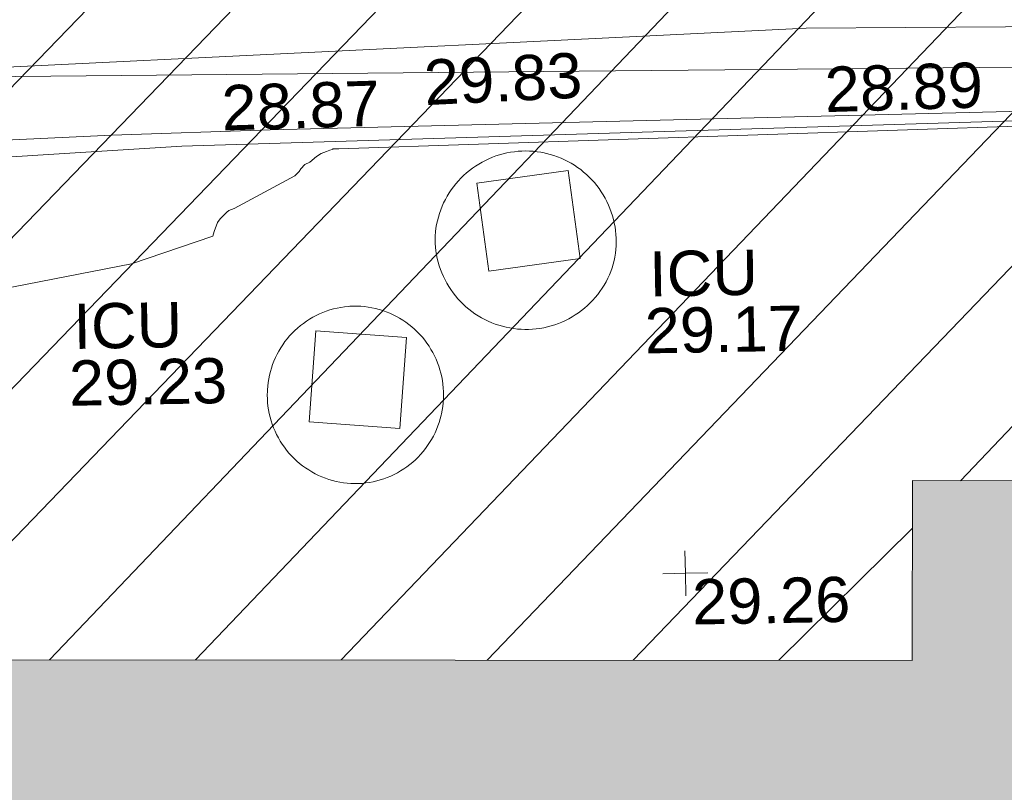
# Model space of a CAD drawing. Header units: millimetres. Extents: x -287732 to 520720, y -103372 to 287754.
# Tile 266 of 380: x 39645 to 47804, y 163575 to 169980. Entities that reach past the tile are written whole.
import ezdxf

# ---------------------------------------------------------------- set-up
doc = ezdxf.new("R2010")
doc.units = ezdxf.units.MM
doc.linetypes.add('IMPORT-HIDDEN2 _3_', pattern=[4762.5, 3175, -1587.5])
doc.linetypes.add('IMPORT-UG_ELEC_STREET LIGHTING_QLB2 _2_', pattern=[2700, 1500, -300.0000000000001, 0, -250, 150, -300.0000000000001, 0, -200])
for name, color, linetype, lineweight, true_color in [('00_UAV_LEVEL_SPOT', 7, 'Continuous', 9, 0x666666), ('00_UAV_SERV_IC', 5, 'Continuous', 9, 0x0000ff), ('00_UAV_SLOPE_BOTTOM', 30, 'Continuous', 9, 0xff7f00), ('00_UAV_SLOPE_TOP', 40, 'Continuous', 9, 0xffbf00), ('00_UAV_WALL_RETAINING', 7, 'Continuous', 9, 0x7c00a5), ('01_DTM_CONTOUR_MNR', 7, 'Continuous', 9, 0xa5a552), ('12333-PUM-2D-U-0001-C01 - Rev2_REVIT IMPORT_dwg', 7, 'Continuous', 9, 0x767676), ('A_RHA_Line', 7, 'Continuous', 9, 0x00a600), ('PUM-CHAMBER EXTENTS', 6, 'IMPORT-HIDDEN2 _3_', 9, 0xff00ff)]:
    doc.layers.add(name, color=color, linetype=linetype, lineweight=lineweight, true_color=true_color)
doc.layers.add('A_RHA_Detail', color=7, linetype='Continuous', lineweight=9)
doc.styles.add('Swis721 Lt BT_2', font='swissl.ttf', dxfattribs={"height": 375})

# ---------------------------------------------------------------- blocks, each defined once
blk = doc.blocks.new('12333-PUM-2D-U-0001-C01 - Rev2_REVIT IMPORT_dwg_UAV-2077255-Site Location Plan Proposed')
at = {"layer": '00_UAV_LEVEL_SPOT', "color": 254, "true_color": 0xcccccc, "flags": 128}
for points in [[(500.0000000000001, 0), (0, 0), (0, 500.0000000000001)], [(0, -500.0000000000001), (0, 0), (-500.0000000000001, 0)]]:
    blk.add_lwpolyline(points, dxfattribs=at)
blk = doc.blocks.new('12333-PUM-2D-U-0001-C01 - Rev2_REVIT IMPORT_dwg_MGS62954_T2_Galway_ITM_3d_Rev1-2077680-Site Location Plan Proposed')
at = {"layer": '00_UAV_SERV_IC', "color": 254, "true_color": 0xcccccc, "flags": 128}
for points in [[(533948416.1300001, 725722533.3095), (533948328.1300001, 725723263.3095), (533949086.9822654, 725723354.7875812), (533949174.9822654, 725722624.7875814)], [(533946974.1300001, 725722062.3095001), (533947725.1300001, 725721994.3095), (533947656.9651702, 725721241.4890991), (533946905.9651701, 725721309.4890991)]]:
    blk.add_lwpolyline(points, close=True, dxfattribs=at)
at = {"layer": '00_UAV_SLOPE_BOTTOM', "color": 254, "true_color": 0xcccccc, "flags": 128}
blk.add_lwpolyline([(533926095.5020001, 725721780.4730002), (533931024.3664668, 725722620.0286993), (533932911.5020001, 725722941.4730003), (533935991.5456952, 725723126.6943834), (533938648.502, 725723286.473), (533940984.2737063, 725723391.6327262), (533945889.5020001, 725723612.4730002), (533945979.1114188, 725723613.6384678), (533950978.6612934, 725723678.6630307), (533955423.5020001, 725723736.4730002), (533955977.917982, 725723717.0541885), (533958535.502, 725723627.4730002), (533959361.3967623, 725723508.1642195)], dxfattribs=at)
at = {"layer": '00_UAV_SLOPE_TOP', "color": 254, "true_color": 0xcccccc, "flags": 128}
blk.add_lwpolyline([(533959376.39128, 725724332.1499835), (533959212.5020001, 725724352.4730002), (533958411.5020001, 725724424.4729999), (533954383.5630055, 725724466.2303815), (533951080.5020001, 725724500.4729999), (533949388.2626512, 725724447.9470867), (533944396.3173795, 725724293.000634), (533942478.5020003, 725724233.4729999), (533939406.0361749, 725724045.2793543), (533934968.5020002, 725723773.4730002), (533934422.3101888, 725723688.8743863), (533929874.5020001, 725722984.473), (533929489.4098271, 725722896.1729335), (533926167.502, 725722134.4730002)], dxfattribs=at)
at = {"layer": '00_UAV_WALL_RETAINING', "color": 254, "true_color": 0xcccccc, "flags": 128}
blk.add_lwpolyline([(533947976.13, 725722834.3095), (533947979.3598617, 725722865.596835), (533947983.897068, 725722896.7214733), (533947989.733659, 725722927.6288116), (533947996.8593951, 725722958.2646273), (533948005.2617756, 725722988.5751758), (533948014.92606, 725723018.5072818), (533948025.8352935, 725723048.0084335), (533948037.9703378, 725723077.0268767), (533948051.3099039, 725723105.5117028), (533948065.8305896, 725723133.4129398), (533948081.5069208, 725723160.6816397), (533948098.3113958, 725723187.2699633), (533948116.2145339, 725723213.1312664), (533948135.1849269, 725723238.2201788), (533948155.1892942, 725723262.4926865), (533948176.1925413, 725723285.9062072), (533948198.1578216, 725723308.4196657), (533948221.0466003, 725723329.9935653), (533948244.8187229, 725723350.5900587), (533948269.432485, 725723370.1730119), (533948294.8447054, 725723388.7080704), (533948321.0108028, 725723406.1627171), (533948347.8848728, 725723422.5063306), (533948375.4197692, 725723437.7102388), (533948403.5671864, 725723451.7477686), (533948432.2777442, 725723464.5942941), (533948461.5010746, 725723476.2272772), (533948491.1859101, 725723486.6263102), (533948521.2801732, 725723495.7731497), (533948551.7310685, 725723503.6517489), (533948582.4851744, 725723510.2482861), (533948613.4885382, 725723515.5511886), (533948644.6867695, 725723519.5511537), (533948676.0251355, 725723522.2411635), (533948707.4486583, 725723523.6164993), (533948738.9022106, 725723523.6747482), (533948770.330612, 725723522.4158078), (533948801.6787263, 725723519.8418869), (533948832.8915586, 725723515.957501), (533948863.9143505, 725723510.7694649), (533948881.1300001, 725723507.3095001), (533948911.748338, 725723500.109033), (533948942.0382942, 725723491.6327192), (533948971.94673, 725723481.8954289), (533949001.4211752, 725723470.9142447), (533949030.4099223, 725723458.7084308), (533949058.8621148, 725723445.299401), (533949086.727838, 725723430.710679), (533949113.9582061, 725723414.9678583), (533949140.5054476, 725723398.0985575), (533949166.3229895, 725723380.1323708), (533949191.3655393, 725723361.100817), (533949215.5891639, 725723341.0372839), (533949238.9513667, 725723319.9769697), (533949261.4111623, 725723297.9568217), (533949282.9291488, 725723275.0154704), (533949303.4675764, 725723251.1931628), (533949322.9904134, 725723226.5316913), (533949341.4634104, 725723201.0743207), (533949358.8541594, 725723174.8657116), (533949375.1321511, 725723147.9518429), (533949390.2688286, 725723120.3799306), (533949404.2376365, 725723092.1983454), (533949417.0140692, 725723063.4565275), (533949428.5757124, 725723034.2048992), (533949438.902283, 725723004.4947783), (533949447.9756648, 725722974.3782864), (533949455.7799398, 725722943.9082578), (533949462.3014168, 725722913.1381477), (533949467.5286549, 725722882.121937), (533949471.4524837, 725722850.9140389), (533949474.0660196, 725722819.5692023), (533949475.3646773, 725722788.142417), (533949475.3461787, 725722756.6888163), (533949474.0105563, 725722725.2635803), (533949471.3601532, 725722693.9218398), (533949467.399619, 725722662.7185786), (533949462.135902, 725722631.7085377), (533949456.1300001, 725722603.3095), (533949447.3517362, 725722573.0076097), (533949437.3122607, 725722543.099895), (533949426.0291867, 725722513.6388241), (533949413.5223082, 725722484.6760817), (533949399.8135665, 725722456.2624781), (533949384.9270114, 725722428.4478606), (533949368.8887591, 725722401.2810255), (533949351.7269461, 725722374.8096328), (533949333.4716801, 725722349.0801219), (533949314.1549869, 725722324.1376314), (533949293.8107547, 725722300.0259188), (533949272.4746741, 725722276.7872845), (533949250.1841759, 725722254.4624966), (533949226.9783652, 725722233.0907207), (533949202.8979527, 725722212.7094496), (533949177.9851839, 725722193.3544395), (533949152.2837641, 725722175.0596458), (533949125.8387823, 725722157.8571632), (533949098.6966321, 725722141.7771711), (533949070.9049301, 725722126.8478792), (533949042.512432, 725722113.0954784), (533949013.5689483, 725722100.5440954), (533948984.1252556, 725722089.2157493), (533948954.2330081, 725722079.1303139), (533948923.9446472, 725722070.3054826), (533948893.3133084, 725722062.7567372), (533948862.39273, 725722056.4973208), (533948831.2371572, 725722051.5382138), (533948799.9012471, 725722047.8881171), (533948768.4399737, 725722045.5534339), (533948736.9085308, 725722044.53826), (533948705.3622354, 725722044.8443763), (533948676.1300001, 725722046.3095001), (533948644.7111896, 725722049.1592035), (533948613.4392719, 725722053.3220904), (533948582.3691086, 725722058.7908578), (533948551.5552073, 725722065.5559114), (533948521.051626, 725722073.6053834), (533948490.9118786, 725722082.925152), (533948461.1888402, 725722093.4988672), (533948431.9346551, 725722105.3079789), (533948403.2006453, 725722118.3317705), (533948375.0372198, 725722132.5473932), (533948347.4937868, 725722147.9299082), (533948320.6186673, 725722164.4523294), (533948294.4590088, 725722182.0856712), (533948269.0607044, 725722200.798998), (533948244.4683115, 725722220.5594807), (533948220.7249735, 725722241.3324525), (533948197.8723444, 725722263.081471), (533948175.950515, 725722285.7683805), (533948154.9979438, 725722309.3533806), (533948135.0513892, 725722333.7950953), (533948116.1458437, 725722359.0506455), (533948098.3144743, 725722385.0757245), (533948081.5885633, 725722411.8246753), (533948065.9974535, 725722439.2505709), (533948051.5684971, 725722467.3052976), (533948038.3270073, 725722495.9396373), (533948026.2962144, 725722525.1033559), (533948015.4972242, 725722554.7452903), (533948005.948982, 725722584.8134387), (533947997.6682385, 725722615.2550509), (533947990.6695211, 725722646.016722), (533947984.9651078, 725722677.0444859), (533947980.5650062, 725722708.2839093), (533947977.4769355, 725722739.6801876), (533947975.7063132, 725722771.1782408), (533947975.2562456, 725722802.722811), (533947976.1275223, 725722834.2585579)], dxfattribs=at)
blk.add_lwpolyline([(533947258.1300001, 725722262.3095), (533947288.9518706, 725722262.8685484), (533947319.7701157, 725722262.1364202), (533947350.5306697, 725722260.1144003), (533947381.1795679, 725722256.8060354), (533947411.6630419, 725722252.2171303), (533947441.9276134, 725722246.3557346), (533947471.920188, 725722239.232132), (533947501.5881484, 725722230.8588192), (533947530.8794469, 725722221.2504858), (533947559.7426969, 725722210.4239886), (533947588.1272622, 725722198.3983203), (533947615.9833469, 725722185.1945784), (533947643.2620814, 725722170.835927), (533947669.9156101, 725722155.3475552), (533947695.8971733, 725722138.756636), (533947721.1611908, 725722121.0922743), (533947745.6633407, 725722102.3854604), (533947769.3606381, 725722082.6690118), (533947792.2115098, 725722061.9775183), (533947814.1758673, 725722040.3472792), (533947835.2151781, 725722017.8162419), (533947855.2925319, 725721994.4239333), (533947874.3727064, 725721970.2113913), (533947892.4222282, 725721945.221093), (533947909.4094324, 725721919.4968802), (533947925.3045178, 725721893.0838815), (533947940.0795988, 725721866.028434), (533947953.7087551, 725721838.378003), (533947966.1680762, 725721810.181096), (533947977.4357048, 725721781.4871806), (533947987.491873, 725721752.3465949), (533947996.3189394, 725721722.8104622), (533948003.9014179, 725721692.9305983), (533948010.2260065, 725721662.7594233), (533948015.2816098, 725721632.3498667), (533948019.0593582, 725721601.755278), (533948021.5526247, 725721571.0293301), (533948022.7570349, 725721540.2259272), (533948022.670476, 725721509.3991086), (533948021.2930999, 725721478.602955), (533948018.6273229, 725721447.8914932), (533948014.6778217, 725721417.3186021), (533948009.4515251, 725721386.9379163), (533948002.9576017, 725721356.8027341), (533948000.1300001, 725721345.3095002), (533947991.9010361, 725721315.6011778), (533947982.435235, 725721286.2635086), (533947971.7492028, 725721257.3479598), (533947959.8616868, 725721228.9052595), (533947946.7935414, 725721200.9853057), (533947932.5676925, 725721173.6370796), (533947917.2090973, 725721146.9085593), (533947900.7447, 725721120.8466357), (533947883.2033848, 725721095.4970301), (533947864.6159248, 725721070.9042146), (533947845.014929, 725721047.1113333), (533947824.4347842, 725721024.1601267), (533947802.9115949, 725721002.0908593), (533947780.48312, 725720980.942248), (533947757.1887068, 725720960.7513949), (533947733.0692216, 725720941.553721), (533947708.1669781, 725720923.3829062), (533947682.5256635, 725720906.2708278), (533947656.1902611, 725720890.2475065), (533947629.2069722, 725720875.3410528), (533947601.6231349, 725720861.5776174), (533947573.4871404, 725720848.9813457), (533947544.8483487, 725720837.5743364), (533947515.7570023, 725720827.3766012), (533947486.2641371, 725720818.4060303), (533947456.4214936, 725720810.6783612), (533947426.281426, 725720804.2071509), (533947395.89681, 725720799.0037516), (533947365.320951, 725720795.0772923), (533947334.607489, 725720792.4346615), (533947303.8103063, 725720791.080495), (533947272.9834309, 725720791.0171683), (533947242.1809444, 725720792.244793), (533947210.4258977, 725720795.3719134), (533947179.8769684, 725720799.7173951), (533947149.5368058, 725720805.3383213), (533947119.4586368, 725720812.2248311), (533947089.6952282, 725720820.3648435), (533947060.2987956, 725720829.7440779), (533947031.3209105, 725720840.3460796), (533947002.8124093, 725720852.1522496), (533946974.8233061, 725720865.1418757), (533946947.4027033, 725720879.2921697), (533946920.5987058, 725720894.5783073), (533946894.4583369, 725720910.973471), (533946869.0274559, 725720928.4488987), (533946844.3506769, 725720946.9739319), (533946820.4712916, 725720966.5160723), (533946797.4311925, 725720987.0410352), (533946775.2707996, 725721008.5128136), (533946754.02899, 725721030.8937387), (533946733.7430289, 725721054.1445465), (533946714.4485047, 725721078.2244474), (533946696.1792668, 725721103.0911967), (533946678.9673656, 725721128.7011701), (533946662.8429964, 725721155.0094388), (533946647.834447, 725721181.969849), (533946633.9680474, 725721209.5351034), (533946621.2681242, 725721237.6568428), (533946609.7569569, 725721266.2857323), (533946599.4547405, 725721295.3715469), (533946590.3795484, 725721324.8632605), (533946582.5473014, 725721354.7091348), (533946575.9717404, 725721384.856809), (533946570.6644007, 725721415.2533947), (533946566.6345933, 725721445.8455659), (533946563.889388, 725721476.5796535), (533946562.4336007, 725721507.401739), (533946562.2697852, 725721538.2577503), (533946563.3982292, 725721569.0935559), (533946564.13, 725721580.3095001), (533946567.0177568, 725721611.0305213), (533946571.1894432, 725721641.6036681), (533946576.6377411, 725721671.9753052), (533946583.3530919, 725721702.0921499), (533946591.3237149, 725721731.9013678), (533946600.5356265, 725721761.3506624), (533946610.9726666, 725721790.3883703), (533946622.6165243, 725721818.9635493), (533946635.4467727, 725721847.0260692), (533946649.4409032, 725721874.526698), (533946664.5743653, 725721901.4171906), (533946680.8206097, 725721927.6503726), (533946698.1511353, 725721953.1802211), (533946716.5355378, 725721977.9619485), (533946735.9415652, 725722001.9520795), (533946756.3351727, 725722025.1085268), (533946777.6805829, 725722047.3906666), (533946799.9403486, 725722068.7594079), (533946823.0754188, 725722089.177263), (533946847.0452068, 725722108.6084121), (533946871.8076612, 725722127.018766), (533946897.3193402, 725722144.3760271), (533946923.5354878, 725722160.6497447), (533946950.410112, 725722175.8113691), (533946977.8960655, 725722189.8343017), (533947005.9451286, 725722202.6939416), (533947034.5080939, 725722214.3677285), (533947063.5348519, 725722224.8351828), (533947092.97448, 725722234.0779407), (533947122.7753311, 725722242.0797876), (533947152.8851244, 725722248.8266854), (533947183.2510372, 725722254.3067976), (533947213.819797, 725722258.5105104), (533947244.5377762, 725722261.4304492)], close=True, dxfattribs=at)
at = {"layer": '01_DTM_CONTOUR_MNR', "color": 254, "true_color": 0xcccccc, "flags": 128}
for points in [[(533940689.3989756, 725721803.3353262), (533945457.5758684, 725722644.4815688), (533946135.0029174, 725722864.0209684), (533946146.4343144, 725722900.1600864), (533946175.1538461, 725722976.7362639), (533946197.6591173, 725723005.8019747), (533946213.6598168, 725723022.204011), (533946254.2187502, 725723059.9553573), (533946271.6991309, 725723072.6565634), (533946313.9843155, 725723089.3175075), (533946821.0726117, 725723350.8807355), (533946858.1213336, 725723385.8978397), (533946871.9263262, 725723408.2343167), (533946907.7917944, 725723442.6297941), (533946949.1668699, 725723461.9941496), (533947004.0735503, 725723507.8765913), (533947044.3431349, 725723531.1894248), (533947089.6006704, 725723549.3198105), (533947116.1639415, 725723558.7155766), (533947155.5390009, 725723568.1255479), (533947139.5039685, 725723569.1071429), (533947157.6785715, 725723569.1071429), (533947192.1458439, 725723568.8796049), (533952980.8140597, 725723659.667529)], [(533955092.5727944, 725723797.337483), (533946624.9725484, 725723736.0357552), (533945311.136018, 725723715.2479968), (533939712.2363847, 725723550.7055357)], [(533959310.2695957, 725720698.6002264), (533958710.4133758, 725723813.130792), (533958479.7215033, 725723996.3077878), (533956834.8374403, 725724061.76905), (533953111.8362012, 725724144.1945825), (533949192.5206046, 725724176.3281962), (533942480.0000001, 725724230), (533943440.0000002, 725725470.0000001), (533942986.1934584, 725727467.9160714), (533942510.0000001, 725728500)]]:
    blk.add_lwpolyline(points, dxfattribs=at)
at = {"xscale": 0.375, "yscale": 0.375, "zscale": 0.375}
blk.add_blockref('12333-PUM-2D-U-0001-C01 - Rev2_REVIT IMPORT_dwg_UAV-2077255-Site Location Plan Proposed', (533950000.0000001, 725720000), dxfattribs=at)
at = {"layer": '00_UAV_LEVEL_SPOT', "insert": (533950051.8765643, 725719949.1441548), "char_height": 375, "width": 1495.902363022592, "attachment_point": 1, "line_spacing_factor": 1.005061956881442, "style": 'Swis721 Lt BT_2'}
blk.add_mtext('29.26', dxfattribs=at)
at = {"layer": '00_UAV_SERV_IC', "color": 251, "true_color": 0x666666, "char_height": 375, "attachment_point": 1, "line_spacing_factor": 1.005061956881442, "style": 'Swis721 Lt BT_2'}
for s, insert, width in [('ICU', (533949743.0098774, 725722673.7538975), 1021.012723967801), ('ICU', (533944965.9723418, 725722322.8035164), 1021.012723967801), ('29.17', (533949698.1817269, 725722203.3748966), 1495.902363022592), ('29.23', (533944921.1441912, 725721852.4245156), 1495.902363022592)]:
    blk.add_mtext(s, dxfattribs=dict(at, insert=insert, width=width))
at = {"layer": '00_UAV_SLOPE_BOTTOM', "color": 251, "true_color": 0x666666, "char_height": 375, "width": 1495.902363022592, "attachment_point": 1, "line_spacing_factor": 1.005061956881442, "style": 'Swis721 Lt BT_2'}
for s, insert, rotation in [('28.89', (533951222.1996983, 725724177.1020037), 0.7451516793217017), ('28.87', (533946222.6498236, 725724112.0774405), 0.7451516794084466)]:
    blk.add_mtext(s, dxfattribs=dict(at, insert=insert, rotation=rotation))
at = {"layer": '00_UAV_SLOPE_TOP', "color": 251, "true_color": 0x666666, "insert": (533947899.9968909, 725724292.805297), "char_height": 375, "width": 1495.902363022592, "attachment_point": 1, "rotation": 1.77784969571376, "line_spacing_factor": 1.005061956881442, "style": 'Swis721 Lt BT_2'}
blk.add_mtext('29.83', dxfattribs=at)
blk = doc.blocks.new('12333-PUM-2D-U-0001-C01 - Rev2_REVIT IMPORT_dwg-1620468-Site Location Plan Proposed')
at = {"layer": 'PUM-CHAMBER EXTENTS', "true_color": 0xfff4d4}
h = blk.add_hatch(dxfattribs=at)
h.set_pattern_fill('FP_14', style=0, pattern_type=2)
h.set_pattern_definition([(45, (-533641079.65, -725615854.3560001), (-618.7184335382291, 618.7184335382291), [])])
h.paths.add_polyline_path([(351699.7223387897, 60394.56140982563), (351708.9931529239, 60906.25732130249), (352393.2163071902, 60898.13015708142), (353041.6677554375, 66223.39089351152), (353206.9931679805, 73966.25732118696), (353982.8594361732, 73952.71452510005), (354317.3501528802, 76699.64382133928), (358888.3501528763, 76111.64382135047), (361222.350152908, 86809.64382132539), (361563.3501529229, 88895.64382133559), (363078.3501529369, 90435.64382137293), (363904.3501529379, 101867.6438212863), (365385.1266995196, 110525.3932341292), (365230.9820148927, 110551.7047199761), (365498.4008083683, 111226.8875165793), (365470.0968050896, 111952.5482150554), (365624.7061381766, 111926.1574136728), (366051.3501529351, 114420.6438213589), (364898.3501528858, 114331.6438213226), (360524.3501529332, 111561.643821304), (356416.7002318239, 111258.678218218), (357929.2858412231, 111182.0907012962), (360544.5530249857, 111349.5624075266), (360546.5568067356, 111049.5690885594), (355314.0187962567, 111014.6190039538), (355309.6134037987, 111177.0234435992), (355277.3501528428, 111174.6438213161), (352644.3501529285, 114141.6438213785), (338239.8330883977, 112460.2766464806), (329804.3501528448, 111555.6438213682), (319532.3501528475, 110592.6438213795), (310517.3501528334, 109863.6438213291), (302620.3501528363, 109581.6438213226), (295825.3501529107, 109566.6438213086), (279813.350152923, 106549.6438213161), (276140.8366145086, 103581.1872824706), (276061.814112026, 103425.8629484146), (271406.8224872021, 105468.1551963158), (271509.3894614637, 105701.9358727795), (267649.3501529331, 107463.6438213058), (260223.350152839, 100640.6438213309), (259796.3501529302, 72682.64382134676), (269496.3501528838, 64316.64382130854), (273776.3501529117, 63665.64382135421), (309011.3501528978, 62955.64382139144), (311037.3501528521, 62074.6438213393), (338250.4136490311, 60841.37633496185), (351699.5658924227, 60394.56660730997)])
h.paths.add_polyline_path([(268358.9909750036, 65556.86419187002), (264596.4920611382, 69167.41490751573), (264804.2082447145, 69383.87273540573), (266581.5988270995, 67470.36930634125), (268566.7072650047, 65773.32227584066), (268393.5501527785, 65592.87780161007)])
h.paths.add_polyline_path([(332379.8871528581, 67575.85382149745), (302320.8871528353, 68122.85382142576), (302332.4158496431, 68783.33241919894), (280169.8095181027, 69186.63780598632), (280330.3604934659, 78384.59702432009), (275960.0958838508, 78464.13017966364), (276108.0612945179, 86595.19465455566), (280450.151176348, 86519.40319374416), (280756.2778082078, 103341.6855813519), (302910.5740271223, 102938.5317815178), (302920.972094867, 103534.2366836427), (310787.9439886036, 103391.077438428), (310815.0515439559, 104880.7045066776), (318228.828162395, 104745.7919744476), (318301.0448391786, 108714.2766025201), (322633.8020448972, 108635.4310593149), (322539.6341878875, 103240.5581443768), (349750.1643799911, 102745.3933022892), (349310.9351529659, 74176.4228213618), (332506.0083566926, 74506.52523825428), (332420.0679097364, 69783.88557772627)])
h.paths.add_polyline_path([(262373.7501529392, 72788.24382127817), (262335.6501529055, 75226.64382126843), (265345.5501529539, 75226.64382127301), (265383.6501528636, 72864.44382129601), (265304.282726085, 72862.43451935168)])
h.paths.add_polyline_path([(261383.1501529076, 75912.44382133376), (261459.3501528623, 80789.24382130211), (267517.2501529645, 80713.04382131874), (267441.0501529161, 75836.24382126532), (261504.349508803, 75910.91930113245)])
h.paths.add_polyline_path([(302573.8228673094, 78329.5292630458), (302592.4407276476, 78963.90062831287), (306343.567266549, 78898.43991812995), (306598.9518629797, 91613.856582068), (302817.47857218, 91689.80612071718), (302824.7189976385, 92271.11380375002), (296640.3411529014, 92395.32482125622), (296360.3411528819, 78454.32482147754), (302538.3452618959, 78330.24181806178)])
h.paths.add_polyline_path([(261840.3501529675, 80865.44382132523), (261687.9501528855, 92981.24382128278), (264050.1501528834, 92981.2438213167), (264202.5501529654, 80865.44382135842), (262112.9041611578, 80865.44382132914)])
h.paths.add_polyline_path([(274664.4282881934, 104261.9875886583), (272430.0401462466, 105281.7542374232), (273799.1437452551, 104582.3695657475), (274486.1144024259, 104328.01044291)])
h.paths.add_polyline_path([(315481.3501528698, 115683.6438212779), (326437.1652111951, 116343.5766866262), (364189.3501528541, 120948.6438212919), (366744.3501529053, 124721.6438213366), (363517.3501528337, 126053.6438213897), (359872.3501529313, 126432.6438213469), (352849.3501528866, 126181.6438212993), (339104.3501528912, 124625.6438213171), (335451.3501528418, 124514.6438212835), (325145.3501528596, 123235.643821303), (319635.3501528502, 122976.6438213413), (314446.3501528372, 122493.6438213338), (313566.3501528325, 118980.6438212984), (313763.6326656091, 118640.9882366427)])
h.paths.add_polyline_path([(322305.0501529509, 119194.0438212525), (322152.6501528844, 121403.8438213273), (326724.6501528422, 121784.8438212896), (326877.0501529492, 119498.8438213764), (323355.1979920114, 119264.0536772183)])
h.paths.add_polyline_path([(328629.650152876, 120870.4438213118), (328477.2501528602, 122089.6438212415), (329810.7501529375, 122242.0438213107), (329963.150152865, 121022.843821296), (328841.381541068, 120894.6416942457)])
h.paths.add_polyline_path([(317352.0501529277, 121480.0438213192), (317352.0501529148, 121861.0438213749), (317618.7501529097, 121856.3885555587), (317618.7501529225, 121480.0438212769), (317362.3608134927, 121480.0438213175)])
h.paths.add_polyline_path([(331601.450152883, 122089.6438213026), (331144.2501529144, 122242.0438212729), (331258.5501528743, 122623.0438212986), (331715.7501528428, 122470.6438213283), (331644.5503212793, 122233.3110493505)])
blk.add_blockref('12333-PUM-2D-U-0001-C01 - Rev2_REVIT IMPORT_dwg_MGS62954_T2_Galway_ITM_3d_Rev1-2077680-Site Location Plan Proposed', (-533641079.6498471, -725615854.3561786))

msp = doc.modelspace()

# ---------------------------------------------------------------- hatches: boundary and pattern name
at = {"layer": 'A_RHA_Detail', "true_color": 0xc0c0c0}
h = msp.add_hatch(color=9, dxfattribs=at)
h.paths.add_polyline_path([(-80880.60083809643, -68502.79057078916), (-80400.865924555, -68483.41509113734), (-80400.865924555, -62984.64684185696), (-24474.85765177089, -63009.32043784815), (-24456.14471271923, -50840.30023858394), (-36622.55041039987, -50831.65104353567), (-36622.55041039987, -44228.57792613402), (-50959.0526582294, -44218.38599194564), (-50959.0526582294, -42573.78171514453), (-54563.9325804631, -42571.21897729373), (-54565.69773352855, -45054.17447474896), (-92408.82109321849, -45027.27149621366), (-92411.78875845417, -49201.74309222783), (-100061.9988811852, -49201.74309222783), (-100052.2214449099, -64852.82557838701), (-86120.90825229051, -64852.82557838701), (-86092.1662649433, -62957.90041523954), (-84861.10047608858, -62957.90041523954), (-84854.79052929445, -68240.109737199), (-80870.60226892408, -68240.10973722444)])
h.paths.add_polyline_path([(-137238.9269902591, -68461.9384092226), (-132719.7426408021, -68433.0633692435), (-132847.0731201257, -62850.04282283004), (-130454.6837966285, -62916.63108078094), (-130498.2830220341, -61355.85393642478), (-117581.136331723, -61423.42893438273), (-117492.3908565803, -49183.91309190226), (-125136.5200282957, -49178.47881952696), (-125133.572703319, -45032.61887136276), (-163007.1824077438, -45005.6942194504), (-163007.1824076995, -44090.2963411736), (-163123.8521269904, -44090.21339942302), (-163122.6389897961, -42383.75184302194), (-166563.8543419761, -42383.75184298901), (-166565.034908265, -44044.39824208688), (-193158.4656786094, -44025.49275805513), (-193195.152889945, -62863.65652504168), (-137269.7106414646, -62916.63108078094), (-137254.3708868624, -65679.90523788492)])
h.paths.add_polyline_path([(120310.9497607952, -32334.28230164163), (120312.4652266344, -31610.73011961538), (133451.2244789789, -31638.24899384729), (133469.2230092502, -19717.98315780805), (121295.7536929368, -19692.48606430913), (121319.8434528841, -8190.941560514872), (112277.0825930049, -8172.001674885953), (112263.1770823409, -14811.1234547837), (78285.85310969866, -14739.95861438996), (78292.82277619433, -8167.077575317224), (75241.99098605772, -8160.673431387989), (69355.76844233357, -8152.931592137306), (69353.6659720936, -9156.74635762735), (68372.60878945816, -9154.691552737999), (68372.60878945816, -13705.52853215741), (69333.7233474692, -13707.54156770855), (69325.07112547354, -16249.53369228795), (66623.4489111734, -16249.53369228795), (66619.79243935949, -17995.29925530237), (65989.07757494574, -17995.2992552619), (65985.44262772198, -19730.78799483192), (57152.23993377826, -19712.28702421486), (57127.42535098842, -31559.89463417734), (70277.87165424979, -31587.43801817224), (70277.87165431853, -32271.7414715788), (78263.96947909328, -32285.12944888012), (78266.62661740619, -31019.79372153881), (112335.8856506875, -31091.15111860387), (112335.8856506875, -32317.57330553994), (119781.4233959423, -32333.17321913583)])
h.paths.add_polyline_path([(7503.717409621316, -1791.439263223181), (15482.43097392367, -674.0213231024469), (15484.0826588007, 148.1327206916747), (56188.28042539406, 205.5276654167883), (56155.84326007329, 14338.3166313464), (18016.62665935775, 14236.48149539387), (17967.9025208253, 34313.18372071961), (21727.10644863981, 34324.0692624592), (21708.90974962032, 40608.10218321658), (18009.66447159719, 40608.10218321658), (17995.54603706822, 45483.75063442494), (9770.084204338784, 45420.6329473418), (3966.213879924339, 45446.76585222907), (3984.771235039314, 14176.56786832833), (1023.062455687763, 14176.56786837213), (-276.5134647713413, 14190.52623461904), (-231.6790044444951, 5968.135265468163), (-226.4491536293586, 193.7444677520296), (553.0869992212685, 183.4716499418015), (7477.609307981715, 143.2867586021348), (7488.638446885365, -674.0213231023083)])
h.paths.add_polyline_path([(77755.59663317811, 53.47451145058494), (77729.51881611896, 1699.844979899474), (94464.47132486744, 1659.976083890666), (94606.37913471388, 17991.390236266), (88810.4190114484, 18015.03260816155), (88799.89418497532, 14436.74271609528), (69413.88950349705, 14457.8773889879), (69377.35724448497, 99.62816357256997), (75241.99098605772, 67.32134432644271)])
h.paths.add_polyline_path([(61252.12079701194, 46453.95617366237), (105774.7348988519, 46472.68783506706), (105768.2642198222, 61852.61234306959), (92285.13876309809, 61852.61234306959), (92308.59670399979, 65784.30757140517), (96107.4668000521, 65767.60445243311), (96059.68081117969, 75209.20847378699), (101084.8427276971, 75071.88872764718), (104988.0046543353, 74765.36560406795), (108403.6894220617, 74363.8408943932), (112009.2703903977, 73787.25420861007), (115645.3524815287, 73049.69667206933), (116890.8108051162, 72761.69136252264), (120208.9929833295, 71893.18353872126), (120865.241739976, 71703.68484519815), (124135.6329506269, 70669.67317906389), (127435.6253142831, 69480.50055823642), (127820.4368670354, 69394.93141813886), (128274.3081769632, 69331.69585753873), (128731.8791144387, 69306.66104516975), (129189.9401488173, 69320.00258290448), (129645.2782985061, 69371.62688826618), (130094.6997111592, 69461.17185603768), (130535.0520071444, 69588.00939074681), (130963.246434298, 69751.24981927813), (131376.2795165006, 69949.74812590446), (131771.2541232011, 70182.11198903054), (132162.5575600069, 70460.5404660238), (132496.0921583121, 70741.69081113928), (132820.871367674, 71064.98072578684), (133117.4593294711, 71414.31364272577), (133383.77568926, 71787.23923950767), (133616.5473239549, 72178.5372844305), (133817.1647262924, 72590.54524898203), (133982.6025969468, 73017.89547513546), (134111.7005086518, 73457.59040801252), (134203.5529320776, 73906.54590458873), (134257.5155883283, 74361.61286216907), (134272.5462649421, 74819.5993153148), (134250.5259875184, 75277.29281745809), (134189.6227572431, 75731.48297747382), (134090.9274700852, 76178.98397757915), (133955.1324028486, 76616.65691993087), (133783.1900598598, 77041.43184345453), (133576.3064937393, 77450.32925647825), (133335.932843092, 77840.48103920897), (133063.7551572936, 78209.15055532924), (132761.6825665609, 78553.75185442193), (132431.8338935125, 78871.8678050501), (132076.5227905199, 79161.26705197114), (131698.2415080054, 79419.91966861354), (131299.6434187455, 79646.01139197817), (131093.5942456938, 79746.34209763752), (132146.0467355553, 83110.22226145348), (122787.7632953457, 86282.54285518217), (121604.3555412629, 82800.3591886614), (117095.9864227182, 83870.84033785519), (116841.9598400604, 83526.35449572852), (116120.5435466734, 91221.93611972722), (110237.7341284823, 91274.27491021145), (110194.3680786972, 90435.39030214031), (104988.0046543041, 90486.49901390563), (104973.2761846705, 94309.82427956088), (103746.1314668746, 94309.8242795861), (103839.9937121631, 122852.1474271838), (96365.09202306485, 122931.9599470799), (96350.3400238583, 123952.4168585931), (104555.5505249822, 123902.1925226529), (104607.3234458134, 120248.5396156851), (125502.5015002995, 120134.1933400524), (125662.0200253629, 137657.3796882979), (114479.5865733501, 137699.2256881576), (114382.306264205, 129149.9458158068), (104644.159003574, 129187.9975073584), (104577.9931702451, 126217.3903144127), (101184.4926406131, 126159.1566967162), (101264.6166812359, 135959.2655565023), (89967.23178808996, 135988.8856164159), (89927.63362986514, 125823.6463181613), (93630.53562302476, 125840.7948842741), (93580.65688892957, 122931.9599470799), (88697.38835376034, 122904.7310126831), (88679.3898954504, 95739.09143775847), (86378.25848996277, 95739.09143775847), (86378.18187189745, 96178.1008337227), (83279.50743284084, 96200.92083327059), (83273.62493422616, 95735.74732133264), (70169.67509619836, 95733.22421950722), (70166.26842742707, 96272.07409347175), (66674.99731294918, 96257.14073655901), (66654.74538556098, 95755.71092136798), (65784.77231079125, 95755.71092136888), (65887.65094984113, 117470.630565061), (53473.3427162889, 117487.9046429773), (53434.44066309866, 98570.46349063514), (40649.41626916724, 98570.46349063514), (40610.16711559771, 94406.01479078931), (38853.82372868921, 94410.36303440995), (38848.65589191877, 89463.65332729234), (40612.46601912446, 89518.45976927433), (40665.38257362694, 86257.73741128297), (38372.19584460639, 86305.72309285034), (38369.79374539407, 76901.0507917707), (50937.9512507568, 76944.40198294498), (50922.88567286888, 74598.78180889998), (56484.9061132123, 74588.85093771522), (56484.9061132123, 75194.85181995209), (92465.4037153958, 75233.0258166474), (92645.92783662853, 71766.64845094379), (89810.55521366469, 69362.83965827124), (85313.16173974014, 69360.94750420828), (85313.16173974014, 66907.4050808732), (75210.14498263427, 66903.15451589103), (75210.14498263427, 63815.70944550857), (70819.40014309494, 63815.70999200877), (70819.21601505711, 64253.35708059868), (69456.83415683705, 64253.35708059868), (69455.7195737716, 66901.99623166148), (61303.32856759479, 66898.5668068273), (61304.56054988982, 63970.32021231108), (70500.41048208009, 63970.32021219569), (70500.4088543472, 61852.59006207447), (61245.6438848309, 61848.69637488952), (61252.03558504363, 46656.49344428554)])
h.paths.add_polyline_path([(-17153.16561239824, 48569.32684293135), (-17153.16561224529, 60770.38083685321), (-29362.88357759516, 60774.70428694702), (-29362.88357759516, 67399.20394580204), (-43507.24466814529, 67405.01911303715), (-43488.5313307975, 69093.07334175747), (-45766.41866231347, 69109.32868388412), (-45794.3462003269, 67405.01911303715), (-47272.11273194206, 67404.2124544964), (-47272.44887633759, 66454.91798908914), (-86004.56386332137, 66468.63299519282), (-86006.66970787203, 60521.58362721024), (-92662.87722510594, 60521.58362721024), (-92665.2138765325, 50184.35611932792), (-79752.0168396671, 50179.78309939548), (-79752.016597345, 48591.4932381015), (-17157.7163123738, 48569.32845417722)])
h.paths.add_polyline_path([(-201056.4185878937, 48628.75479108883), (-138377.9751621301, 48634.64535779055), (-138377.9751621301, 50133.28201003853), (-125467.710581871, 50134.49626164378), (-125468.6909603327, 60566.1903686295), (-132186.8595614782, 60565.86652591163), (-132187.4203588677, 66533.0197876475), (-170643.3098734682, 66805.61809689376), (-170643.3098732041, 67738.78475848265), (-200340.0100486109, 67488.93693764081), (-200348.7171487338, 60827.78025104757), (-201057.5650552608, 60827.71357558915), (-201056.6510294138, 51102.04313372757)])
h.paths.add_polyline_path([(-240051.5126725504, 54769.19491160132), (-239444.490259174, 54811.10754483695), (-239186.5396223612, 54841.92927608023), (-238764.8191577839, 54940.98166103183), (-238382.4735933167, 55122.46891388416), (-237990.3402229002, 55354.87497234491), (-237269.2031023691, 55936.21515020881), (-237032.4836384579, 56225.56611516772), (-236793.0039602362, 56569.31473944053), (-236554.5880578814, 57004.26389721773), (-236432.7219585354, 57267.46508908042), (-236300.081527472, 57753.26238983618), (-236250.7285154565, 58017.17885684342), (-236235.6490609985, 58516.21786804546), (-236233.2538429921, 58987.85640053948), (-236213.7029795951, 59823.48083769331), (-236363.8287855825, 59820.86038205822), (-236634.0279869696, 60698.06075827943), (-236391.9547756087, 61432.19726339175), (-236225.4740089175, 61435.10319600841), (-236201.6036569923, 62637.68779596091), (-232563.5271750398, 62639.28734435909), (-232563.5271750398, 63049.03842404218), (-232732.1945866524, 63049.15302218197), (-232860.1521277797, 63457.95890274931), (-232731.606808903, 63914.24862697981), (-232560.8209656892, 63914.24862697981), (-232515.1276847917, 70598.00033009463), (-240628.6947849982, 70598.85496273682), (-240629.7923196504, 72350.98321577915), (-246412.6011212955, 72347.36085933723), (-246412.6011212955, 70616.45923936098), (-254449.5805725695, 70618.60952619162), (-254454.637144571, 70754.06491720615), (-254469.7140363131, 73191.66276250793), (-263883.2532625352, 73267.83063688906), (-263902.4181505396, 68260.74348553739), (-263714.8217520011, 68259.82096572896), (-263552.9672900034, 67819.65434396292), (-263719.0883117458, 67392.2068408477), (-263913.6298699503, 67392.20684284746), (-263956.7001913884, 58633.76423459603), (-260181.1963171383, 58611.22607638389), (-260192.3146983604, 56354.25111579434), (-257184.684388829, 56339.46086021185), (-257213.4419957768, 57092.93866021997), (-257338.5163846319, 57093.27331223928), (-257471.0109294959, 57531.74572308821), (-257338.5163845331, 58062.22513696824), (-257203.4956297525, 58064.06881289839), (-257173.5751889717, 58598.54056692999), (-256478.2273617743, 58575.27357994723), (-256478.2273617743, 58788.51859473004), (-256013.0091299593, 58911.92701534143), (-255397.0786664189, 58780.99767617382), (-255397.0786664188, 58595.982422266), (-243809.885361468, 58585.92793201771), (-243805.3570672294, 58352.04527760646), (-243740.939469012, 57884.52572680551), (-243619.0830608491, 57421.84877545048), (-243424.3877545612, 56943.65915412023), (-243247.1437899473, 56608.24157713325), (-243003.0710579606, 56249.99021479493), (-242732.2093200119, 55932.75703082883), (-242371.7230178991, 55603.12658811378), (-242141.255125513, 55424.88676767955), (-241804.9643037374, 55216.88439822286), (-241529.4640827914, 55077.02869055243), (-241100.6275144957, 54917.18295003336), (-240836.2134980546, 54840.82833176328), (-240453.4486195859, 54788.60784130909), (-240218.9578693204, 54777.28227442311)])
h.paths.add_polyline_path([(40276.69022552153, 59895.36417752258), (40328.62676029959, 69196.9439153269), (36588.99968785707, 69217.8245910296), (36619.46637569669, 74674.25962428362), (32264.36460078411, 74687.02318924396), (32233.48293867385, 69156.26826306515), (11916.69390495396, 69269.70959686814), (11966.66200111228, 78218.75165974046), (29087.509017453, 78123.15526808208), (29143.44567205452, 88141.1370047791), (15719.348796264, 88216.09212953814), (15732.60379610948, 90589.9978889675), (4594.294101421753, 90652.19003489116), (4525.129359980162, 78265.12250449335), (10096.76365553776, 78234.01258731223), (10077.43887221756, 74773.03821910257), (4547.641142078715, 74803.91453678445), (4465.579974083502, 60107.1600234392), (19125.89094760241, 60025.30234268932), (19139.86249374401, 62527.53804644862), (31738.59196305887, 62457.19146404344), (31724.55430858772, 59943.11609815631), (38369.79364225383, 59906.01157293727)])
h.paths.add_polyline_path([(-246083.0241259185, 72334.29150213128), (-246083.0594797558, 72334.30275087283), (-246208.2905500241, 72334.29150213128)])
h.paths.add_polyline_path([(-114575.3004830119, 112178.0758695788), (-114575.3246435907, 112178.0758695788), (-114707.2752166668, 115801.5811617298)])
h.paths.add_polyline_path([(-154699.9178765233, 101760.4080976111), (-114382.050333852, 101776.0542914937), (-114382.050333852, 106926.9360164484), (-113755.641395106, 106927.1792101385), (-113757.5507412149, 111847.2721531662), (-114431.6837526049, 111847.2721531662), (-114431.8097758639, 112178.0758695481), (-114575.3004830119, 112178.0758695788), (-114578.9984943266, 121707.2390833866), (-123056.9849702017, 121707.2390833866), (-123068.8201032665, 156452.7036899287), (-119381.2340625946, 156454.1348067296), (-119381.2340625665, 160165.8597952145), (-115501.031452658, 160167.3662801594), (-115503.3750945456, 166206.5793118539), (-132411.7987151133, 166599.6604729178), (-132411.8243278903, 166665.6603411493), (-135275.0124468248, 166664.5490317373), (-135275.0124468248, 166628.1883101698), (-135911.3205076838, 166628.1944502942), (-135911.3479256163, 166352.1604668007), (-152521.1633846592, 166345.7146753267), (-152518.3680955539, 159142.6836790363), (-150699.3133726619, 159117.9265656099), (-150758.5477087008, 122560.691203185), (-151059.2005266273, 122560.691203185), (-151061.0981347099, 121302.4374932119), (-154138.3148337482, 121372.6012653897), (-154138.3148337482, 121865.1834517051), (-154704.3888425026, 121867.2611370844), (-154688.5451973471, 119352.3937021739), (-154745.5933227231, 119352.3715636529), (-154745.5763474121, 118722.1532660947), (-160794.1544526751, 118748.7442832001), (-160794.1544526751, 119410.5425977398), (-163852.1622693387, 119422.408321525), (-163855.0715294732, 118762.2003111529), (-167568.6765459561, 118778.5256058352), (-166634.6619849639, 124395.1277019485), (-166930.050559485, 124500.0918161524), (-167568.6765459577, 124707.6250903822), (-168028.2173235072, 124841.3808647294), (-168630.5006276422, 124991.3056740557), (-169238.2056069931, 125117.4693074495), (-169850.3952285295, 125219.6772876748), (-170466.1255403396, 125297.7720169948), (-171089.11025998, 125351.8553033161), (-171704.4065937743, 125381.1774255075), (-172325.0479971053, 125386.3595015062), (-172782.2248668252, 125374.5832362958), (-173401.7764235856, 125337.4554476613), (-174109.844898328, 125263.4341236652), (-174634.1213722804, 125190.4100126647), (-175245.0145766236, 125080.719099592), (-176047.1958093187, 124895.7675260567), (-176665.4852587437, 124724.7228134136), (-177045.3001228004, 124609.1129151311), (-177631.5127792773, 124405.2077276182), (-176665.4852586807, 118818.5158794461), (-177558.9402083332, 118822.4435768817), (-177662.2853368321, 125263.4341236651), (-176365.3912351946, 126542.9270807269), (-159462.2970490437, 126319.910391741), (-157057.7396790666, 128609.0850976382), (-157060.6673204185, 136153.1661957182), (-158638.8016610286, 137740.2441626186), (-159352.3735831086, 137740.2441626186), (-161634.4140634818, 140201.1078539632), (-168727.9404945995, 140256.8191146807), (-171035.0401161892, 137942.8847305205), (-174184.1459014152, 137942.8847305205), (-176460.1167434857, 140292.2858551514), (-177341.6856934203, 140292.2858551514), (-177341.7113613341, 140358.4281613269), (-183428.5803825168, 140356.0660244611), (-185921.6385985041, 137917.4639994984), (-185921.6385985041, 131757.3091155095), (-186906.8767412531, 131756.9267733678), (-187725.3914540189, 130809.9989183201), (-187724.058890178, 127376.1828148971), (-186481.0281350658, 126304.5577463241), (-186479.4846754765, 122327.2959175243), (-185176.2828158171, 121059.4673825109), (-180304.1129154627, 121059.4673824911), (-180304.1136492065, 118802.0484409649), (-193555.3706955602, 118802.0484409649), (-193555.368699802, 133117.8341649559), (-192593.6442938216, 133118.2073819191), (-192593.6442938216, 134200.8158367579), (-192224.6284783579, 134200.9592041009), (-192225.5653014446, 136615.0101267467), (-192595.0012460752, 136615.0101267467), (-192595.4357332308, 137734.4745165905), (-193589.2709668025, 137734.4746851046), (-193589.2685988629, 147474.570583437), (-193163.2062206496, 147492.8644732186), (-192765.7252967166, 147531.087133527), (-192359.9383250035, 147589.5931622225), (-192199.8207947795, 147616.5827294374), (-191882.7548926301, 147682.9245600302), (-191568.5380070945, 147761.6632019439), (-191257.654638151, 147852.677242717), (-190828.6072909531, 148002.2045655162), (-190647.7999969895, 148070.9514233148), (-190349.7690789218, 148197.8750094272), (-190056.9509284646, 148336.4013817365), (-189769.797051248, 148486.3169427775), (-189405.3590254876, 148698.0567944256), (-189132.906026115, 148873.2749095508), (-188867.542109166, 149059.0543929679), (-188609.6764469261, 149255.1087866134), (-188354.9814055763, 149465.3525772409), (-188079.6339208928, 149713.879248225), (-187884.9836199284, 149901.8220103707), (-187545.928247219, 150265.8040604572), (-187446.29984479, 150378.3960832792), (-187241.3270201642, 150629.2310214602), (-187046.3599558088, 150887.9197697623), (-186861.6992771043, 151154.0634500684), (-186546.1373636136, 151669.829875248), (-186524.4196769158, 151707.0632450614), (-163675.2898318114, 151669.829875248), (-163687.5843045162, 148134.07679455), (-157303.6541541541, 148136.492106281), (-157303.6541541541, 155759.91501608), (-157557.4317586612, 155765.0384228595), (-157555.9168973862, 166678.0466575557), (-187009.2021991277, 166699.7464767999), (-187013.0952111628, 162054.4009359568), (-188707.17754695, 162044.5925187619), (-188705.9961892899, 155021.5333641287), (-188737.9999316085, 154650.5326604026), (-188799.0133969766, 154283.1866125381), (-188857.2045401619, 154035.4341107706), (-188966.1106131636, 153679.3368924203), (-189102.6200311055, 153332.8820747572), (-189265.8911675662, 152998.2056672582), (-189454.9174011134, 152677.371060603), (-189645.2484685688, 152421.3220123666), (-189916.9563410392, 152104.2450531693), (-190212.7041973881, 151809.4634871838), (-190530.6686598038, 151538.7947471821), (-190868.8893671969, 151293.9075915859), (-191225.281078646, 151076.3118324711), (-191597.6465194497, 150887.3490191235), (-192092.8415776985, 150682.5621956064), (-192519.2468154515, 150561.8451365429), (-192903.8930791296, 150482.240889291), (-193187.215491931, 150440.8868273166), (-193594.1866364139, 150407.1257787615), (-193594.5952989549, 151459.9895227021), (-205369.2399268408, 151455.4201247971), (-205354.4523517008, 113350.0822379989), (-207187.1580384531, 113349.3710182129), (-207184.3024929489, 105991.0636522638), (-205312.8748221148, 105991.1901500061), (-205311.2362476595, 101769.6553082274), (-175488.6451201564, 101781.2285901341), (-175488.6451201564, 110889.6985621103), (-154703.4627663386, 110897.5679794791), (-154700.2792295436, 102691.5597281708)])
h.paths.add_polyline_path([(193735.9435693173, 113047.8274774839), (208865.0938716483, 114991.0266430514), (208976.1154123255, 114126.6471160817), (216447.8967332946, 115086.3281915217), (216038.7305308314, 118271.9702413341), (232648.5073383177, 120405.3421626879), (233425.993615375, 114352.0734369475), (240632.2017567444, 115277.6440988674), (239854.8412683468, 121329.9334727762), (256406.8682407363, 123455.8879629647), (257091.7572256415, 118089.1198988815), (264572.2871227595, 119040.8180953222), (261877.8350555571, 138524.7609215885), (259178.7147038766, 138221.6086035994), (259197.3483655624, 137439.0084132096), (254686.1480587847, 136897.0007612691), (255412.6810205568, 131314.8303176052), (240852.7447969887, 129522.4514056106), (239771.0426543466, 137918.8519126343), (240649.5822431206, 138010.1984551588), (240062.3063116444, 142776.6750342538), (239165.7694642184, 142685.0143484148), (237630.9646614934, 151018.3171732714), (266172.8791088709, 154560.7889781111), (271297.1876944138, 142612.4006970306), (276531.7397502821, 144861.098714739), (274941.5029779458, 148527.9037281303), (302074.5307653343, 160134.9084326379), (300215.9323773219, 164320.1841173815), (301528.1613272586, 164907.0997989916), (300405.1237791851, 167477.8916353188), (299016.6944531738, 166945.7181824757), (295626.7488506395, 174518.754428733), (294333.0289184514, 177537.1551681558), (287288.8475947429, 174518.754428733), (289427.6893504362, 169661.0163463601), (272956.7816584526, 162557.1203578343), (271943.2187787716, 164897.4305293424), (267016.3118217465, 162764.0369715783), (268502.3094164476, 159357.0430143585), (265200.4029574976, 157946.4096681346), (226856.416695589, 153146.7821792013), (227510.3041274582, 148852.0205334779), (228280.9873165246, 141179.0007483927), (227302.3544112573, 141050.281300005), (227895.3788235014, 136433.1758633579), (228748.5501749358, 136523.8855003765), (229602.3077302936, 128023.7667641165), (217691.2359889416, 126493.8999679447), (217642.3600127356, 126874.433267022), (215138.5007311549, 126552.8357430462), (215194.9980427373, 126112.965074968), (215015.6132226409, 126089.924757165), (214840.9672575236, 127449.66446064), (192258.7012018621, 124549.1816390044), (193486.3576426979, 114991.0266430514)])
h.paths.add_polyline_path([(-78076.24187439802, 117605.5188722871), (-78076.23951902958, 117610.0871211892), (-78070.318122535, 129485.7330792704), (-74723.15926543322, 129478.385255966), (-74723.15926543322, 125435.7860624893), (-48015.64546086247, 125380.0246061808), (-47996.55031653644, 135872.5822179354), (-61198.15919578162, 135901.5630078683), (-74714.72264144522, 135923.5088764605), (-74723.6287602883, 131865.2975510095), (-78070.318122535, 131872.642169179), (-78062.97909487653, 149549.7689430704), (-58292.26570492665, 149541.5607197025), (-58292.26570491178, 148946.2407608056), (-37707.70924046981, 148937.6946533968), (-37703.30827430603, 159740.0672041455), (-44148.26955755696, 159742.7429641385), (-44148.26955755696, 162961.3319174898), (-49829.95437583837, 162961.3319174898), (-49830.92144130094, 160632.0129326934), (-78494.09026625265, 160643.9130440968), (-78494.09026625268, 161615.1537738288), (-78739.225852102, 161615.2555472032), (-78691.7919454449, 168187.9195488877), (-90844.57645036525, 168126.8149079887), (-90962.52567694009, 152686.7636277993), (-89064.97866809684, 152685.9758215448), (-89079.54115380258, 117610.0871211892), (-78374.80218507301, 117605.6428258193)])
h.paths.add_polyline_path([(69254.82576126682, 129235.9722870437), (69259.97086178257, 136167.789247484), (86068.0992678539, 136131.0235193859), (86008.66431381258, 164703.3084147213), (58789.63167882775, 164723.511581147), (58789.63167882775, 170119.2062865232), (54460.1632489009, 170122.4198087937), (54457.21717773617, 166153.279245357), (47042.2151650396, 166158.7829869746), (47041.10931533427, 164668.9097040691), (39173.27935198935, 164674.7495545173), (39172.83712618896, 164078.9539098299), (17014.87910992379, 164095.4005254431), (17002.38841206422, 147267.1142245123), (12659.63471563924, 147267.1142245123), (12653.60087534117, 139137.9291796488), (17031.41608901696, 139134.6797717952), (17024.5879174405, 129935.3194463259), (39191.34773726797, 129918.8662983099), (39191.34773726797, 129258.2867272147), (69014.0340609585, 129236.1510132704)])
h.paths.add_polyline_path([(39265.62356917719, 139467.8223435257), (33050.91021530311, 139484.1586867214), (33087.56357182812, 153427.9220784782), (39277.60130889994, 153411.6505991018), (39277.60130890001, 152830.3127277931), (43058.29603858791, 152820.3745823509), (43024.83899408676, 140092.5601633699), (39267.2657899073, 140092.5601633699)])
h.paths.add_polyline_path([(1979.548949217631, 189123.2414339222), (18699.10403225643, 189180.0465563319), (18678.46874730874, 195253.6675675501), (24349.02704561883, 195272.9334348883), (24334.96888372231, 199550.7690688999), (28829.78348974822, 199566.0403168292), (28798.3577216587, 208815.6446464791), (24334.949615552, 208806.151404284), (24333.90624841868, 209113.2475694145), (16811.59093053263, 209087.6903002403), (16806.58456499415, 208843.5909093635), (6772.293057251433, 208809.4991440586), (6797.166076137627, 201488.5780549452), (-8471.058649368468, 201436.7038490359), (-8471.058649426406, 200429.0172028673), (-11856.09020770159, 200417.5164702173), (-11823.72827009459, 190892.3684138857), (-7614.729360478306, 190906.6685966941), (-7614.729360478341, 190170.8290169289), (-4608.619189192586, 190169.2993656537), (-4608.238782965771, 190916.8832264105), (1973.379031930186, 190939.2444180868), (1977.122761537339, 189837.3456693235)])
h.paths.add_polyline_path([(-20506.22133143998, 190640.0286460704), (-20122.28942212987, 206347.1214480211), (-41550.34215551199, 207015.2557957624), (-41462.26177903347, 210449.6195896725), (-31391.41053372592, 210152.0276719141), (-31078.64493155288, 223862.5743669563), (-44305.08575743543, 224230.7972280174), (-44490.79956591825, 211865.5542346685), (-47510.12209648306, 211942.9901385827), (-47722.57925071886, 203659.0205614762), (-47076.06680548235, 203635.3001465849), (-47175.4684425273, 199531.9403872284), (-46801.21126120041, 199520.4703269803), (-46873.68175963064, 195478.5899481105), (-44600.40472248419, 195425.2559779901), (-44685.88459507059, 192243.2795180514), (-38073.99929115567, 192135.6564362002), (-38104.39995468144, 191126.972250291), (-21537.79264466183, 190668.5723412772)])
h.paths.add_polyline_path([(16801.02360973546, 195961.500137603), (9656.615133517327, 196015.1086063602), (9643.838150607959, 199513.9922857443), (11631.77992468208, 199485.8321209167), (11631.7920940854, 203322.2460456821), (16806.58456511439, 203391.4855728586), (16801.0407710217, 195984.4293109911)])
h.paths.add_polyline_path([(122084.9264926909, 200536.2570557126), (122088.1805162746, 206386.1947929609), (125211.1061638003, 206386.1947929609), (125211.1162733, 206645.8932837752), (126202.7098976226, 206645.8932838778), (126203.0204769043, 207041.0477229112), (130401.4034741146, 206979.0758390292), (130444.2691124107, 209883.280297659), (126202.8383603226, 209945.8832030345), (126203.0204769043, 214624.1281189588), (127364.791950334, 214624.1281190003), (127365.2106673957, 225380.2058567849), (126159.8599207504, 225380.2527798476), (126207.4133336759, 241475.3410923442), (119482.5411291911, 241495.8747898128), (119479.2041949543, 246182.0096278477), (109943.9121324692, 246175.2196735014), (109953.2702601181, 233033.381429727), (115000.5285021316, 233033.3814296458), (114999.579292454, 208653.4991933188), (112026.3032630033, 208653.4991933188), (112024.3519988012, 200538.6761891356), (122024.6079402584, 200536.2715596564)])
h.paths.add_polyline_path([(30087.05071580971, 200986.75440713), (38030.67179071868, 201028.6865660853), (38030.67179071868, 202922.9731660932), (38109.89531492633, 202923.3913649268), (38067.25569096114, 208827.6066631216), (38013.35839378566, 208827.6672237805), (38012.38630971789, 209012.5383931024), (30044.90685988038, 208970.480297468), (30076.83023715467, 202922.9203834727)])
h.paths.add_polyline_path([(195986.2599417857, 205661.5722736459), (202896.8751332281, 206052.0074670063), (202676.8862551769, 209945.7611691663), (195766.2710618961, 209555.3259759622)])
h.paths.add_polyline_path([(-91652.40581580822, 206392.6172135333), (-79454.24421187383, 206432.5105635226), (-79629.29258199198, 238245.6998510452), (-68904.21147484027, 238215.095164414), (-68918.55832832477, 246312.9061543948), (-68918.56040493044, 246314.0782553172), (-68756.515268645, 246312.9061543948), (-68755.20581930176, 246638.9786699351), (-79620.07671794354, 246651.3624133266), (-79606.5628449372, 247343.5411849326), (-82154.50636787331, 247318.0695596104), (-82154.50636787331, 247488.1275895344), (-91640.64698348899, 247472.5371040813), (-91638.72040628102, 246846.4753752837), (-131470.3702759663, 246641.42150215), (-131470.3702759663, 250159.5419305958), (-142857.1087886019, 250176.7939677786), (-142864.0554935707, 246220.0701029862), (-165118.8027587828, 246272.3986783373), (-165040.0492656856, 253907.936045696), (-178677.4727934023, 253929.5079730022), (-178699.5521575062, 238176.7234097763), (-138599.3373496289, 238209.4781454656), (-138548.4479938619, 206627.5237025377), (-126646.6702863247, 206572.2299428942), (-126666.6805510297, 234825.8818836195), (-124962.7180531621, 234825.9534805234), (-124969.0241559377, 234688.4891474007), (-91595.61129713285, 234664.3133306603), (-91650.87307429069, 207155.5994723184)])
h.paths.add_polyline_path([(142123.7078574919, 209113.5383730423), (152768.4446292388, 209127.3137314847), (152745.2992288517, 227012.63380935), (142100.5623961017, 226998.8584508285), (142121.8067345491, 210582.5602643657)])
h.paths.add_polyline_path([(168998.8561129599, 209274.9592350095), (169026.8416078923, 226860.3446540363), (161686.6780314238, 226876.6646907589), (161647.6783165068, 209291.3037608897), (168846.6177107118, 209275.2977201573)])
h.paths.add_polyline_path([(49761.46820719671, 218476.5678095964), (49794.00484360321, 223316.1680811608), (41274.07755982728, 223363.4010619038), (41273.58999769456, 223290.8795634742), (32187.30576796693, 223351.9666549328), (32202.10532419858, 225553.2987454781), (20081.83724695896, 225634.7833114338), (20035.26675877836, 218707.7438801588), (31566.33951793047, 218630.2204881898), (31566.12891731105, 218598.8950898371), (49750.1971391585, 218476.6435849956)])
h.paths.add_polyline_path([(162361.9830851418, 234154.05208666), (162366.6425722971, 241589.9129272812), (135261.102696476, 241630.986197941), (135249.088870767, 234197.8735112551), (160249.0277027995, 234157.4671671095)])
h.paths.add_polyline_path([(176458.8604389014, 246709.5724700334), (176516.2484477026, 252173.1529804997), (168884.2833866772, 252253.3171281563), (168934.86529241, 257068.9279575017), (164355.0504715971, 257117.0331241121), (164296.1746742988, 251511.808811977), (164416.8965511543, 251510.5407811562), (164367.8024342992, 246836.573754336), (171460.1142273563, 246762.0779818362)])

# ---------------------------------------------------------------- linework, layer by layer
at = {"layer": 'A_RHA_Line', "color": 7}
for p, q in [((47042.215164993, 166158.7829869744), (47041.10931533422, 164668.909704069)), ((54457.21717773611, 166153.2792453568), (47042.215164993, 166158.7829869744)), ((47041.10931533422, 164668.909704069), (39173.27935199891, 164674.7495545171))]:
    msp.add_line(p, q, dxfattribs=at)

# ---------------------------------------------------------------- block references
at = {"layer": '12333-PUM-2D-U-0001-C01 - Rev2_REVIT IMPORT_dwg', "color": 254, "linetype": 'IMPORT-UG_ELEC_STREET LIGHTING_QLB2 _2_', "true_color": 0xffd4d4, "rotation": 0.9999999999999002}
msp.add_blockref('12333-PUM-2D-U-0001-C01 - Rev2_REVIT IMPORT_dwg-1620468-Site Location Plan Proposed', (-261895.0770586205, 55869.5817132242), dxfattribs=at)

doc.saveas('drawing.dxf')
